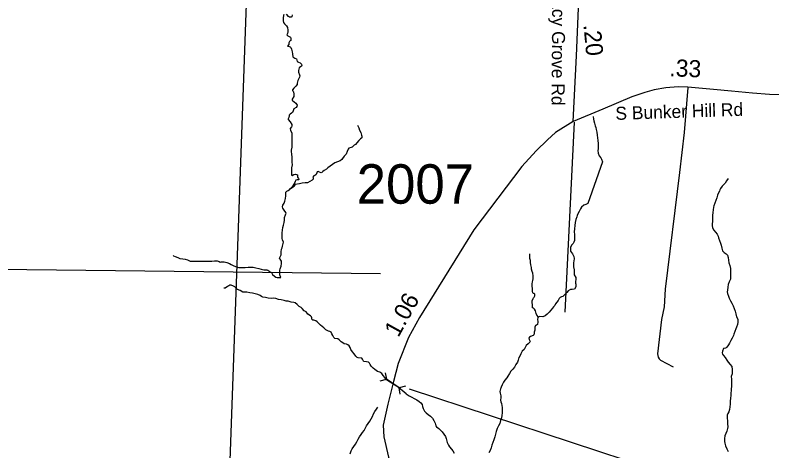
# Model space of a CAD drawing. Extents: x 1662474 to 1856135, y 779280 to 917889.
# Drawn here: x 1690811 to 1696332, y 849543 to 852722 of the extents above; entities that cross this region are included whole.
import ezdxf

# ---------------------------------------------------------------- set-up
doc = ezdxf.new("R2010")
doc.units = 0
for name, color, linetype in [('Cogo Default Point CELL', 7, 'Continuous'), ('Exist Boundary Political CountyLine', 7, 'Continuous'), ('Exist Hydrographic Creek Single Shore', 7, 'Continuous'), ('Exist Road Non-System Type 51', 7, 'Continuous'), ('Exist Road Secondary Structure Pipe CELL', 7, 'Continuous'), ('Exist Road Secondary Type 51 Attributed', 7, 'Continuous'), ('Exist Road Secondary Type 51 Label', 7, 'Continuous'), ('Map Preparation Longitude Latitude Lines', 7, 'Continuous'), ('Prop DGN Element Guardrail', 7, 'Continuous'), ('Prop Horizontal Alignment', 7, 'Continuous')]:
    doc.layers.add(name, color=color, linetype=linetype)

msp = doc.modelspace()

# ---------------------------------------------------------------- linework, layer by layer
at = {"layer": 'Exist Boundary Political CountyLine'}
msp.add_lwpolyline([(1693532.8, 878638.3), (1693519.9, 877349.9), (1693492, 876609.6), (1693453.8, 875667.6), (1693430.2, 875135.3), (1693375.3, 874115.3), (1693330.7, 873313.6), (1693283.8, 872475.6), (1693250.6, 871813.5), (1693208.1, 871017.3), (1693160.5, 870131.4), (1693122.4, 869369.3), (1693086.5, 868609.1), (1693046.7, 867715.1), (1693006.5, 866759), (1692985.5, 866061), (1692761.5, 860283.7), (1692552.7, 854372.1), (1692258.3, 846140.6), (1691699.3, 830912), (1691456.7, 824436.5)], dxfattribs=at)
at = {"layer": 'Exist Hydrographic Creek Single Shore'}
for points in [[(1692770.5, 852727.4), (1692767.9, 852720.8), (1692767.2, 852702.4), (1692766.2, 852681.2), (1692768.4, 852668.1), (1692775.8, 852658.1), (1692790.4, 852643.9), (1692797.2, 852633.4), (1692799.4, 852613.7), (1692800.9, 852601.4), (1692799, 852589.6), (1692792.5, 852578.6), (1692794.6, 852575.6), (1692801.4, 852571.7), (1692819.5, 852560.7), (1692822.6, 852553.1), (1692821.4, 852537.6), (1692817.1, 852533.7), (1692811.4, 852529.8), (1692808.8, 852521.3), (1692807.5, 852509.2), (1692798.8, 852496.9), (1692802.2, 852495.9), (1692816.9, 852492.2), (1692823.5, 852486.1), (1692826.6, 852473.8), (1692831.1, 852454.1), (1692835.2, 852439.7), (1692837.4, 852418.4), (1692852.1, 852409.2), (1692862.9, 852403.8), (1692866.5, 852393), (1692869.4, 852383.8), (1692877.8, 852378.8), (1692891.1, 852374.9), (1692899.6, 852364.1), (1692901.4, 852354.1), (1692899.6, 852350.2), (1692884.1, 852337.9), (1692878.6, 852317.7), (1692878.9, 852307.2), (1692886.2, 852287.5), (1692887.8, 852278.8), (1692886.2, 852269.9), (1692881.8, 852261), (1692874.1, 852244.7), (1692869.4, 852226.1), (1692867.9, 852215.8), (1692859.1, 852204.8), (1692844.5, 852190.1), (1692835, 852178.1), (1692835, 852171.8), (1692839, 852166.8), (1692842.9, 852161.5), (1692845, 852148.9), (1692843.1, 852128.2), (1692832.9, 852109.2), (1692832.6, 852102.4), (1692836.1, 852097.2), (1692846.6, 852089.6), (1692858.4, 852080.1), (1692864.6, 852073.3), (1692867.9, 852064.4), (1692867.2, 852056.2), (1692860.2, 852048.4), (1692844.5, 852037.6), (1692839, 852023.7)], [(1692832.9, 852725.2), (1692828.5, 852710.8), (1692824.5, 852706.9), (1692812.1, 852708.4), (1692804.9, 852713.2), (1692791.5, 852728.7)], [(1692839, 852023.7), (1692835.5, 852012.7), (1692828.2, 852006.7), (1692816.9, 852000.4), (1692810.9, 851993), (1692809.5, 851986.4), (1692806.6, 851975.7), (1692802.2, 851966.2), (1692803.2, 851959.7), (1692816.9, 851943.7), (1692828.5, 851925.3), (1692830.2, 851912.7), (1692828.2, 851907.4), (1692818.2, 851894.9), (1692820, 851880.7), (1692828.8, 851863.6), (1692829, 851843.9), (1692829.2, 851822.7), (1692829, 851800.9), (1692828.8, 851779.6), (1692828.5, 851758.6), (1692825, 851737.9), (1692825.2, 851727.4), (1692827.9, 851706.9), (1692828.5, 851685.2), (1692830.2, 851664.4), (1692830.5, 851650.5), (1692830.9, 851630.3), (1692827.6, 851609.1), (1692827.1, 851594.4), (1692827.6, 851572.6), (1692826.1, 851558.9), (1692826.1, 851553.7), (1692831.6, 851552.6), (1692844, 851559.9), (1692856.2, 851562.6), (1692870.8, 851556.1), (1692872, 851539), (1692878.9, 851529.8), (1692879.9, 851523.8), (1692877.2, 851521.1), (1692868.9, 851519.8), (1692859.4, 851518), (1692853.1, 851509.1), (1692851, 851502.2), (1692829.5, 851465.8), (1692813.2, 851448.9)], [(1695028.6, 851981.8), (1695031.8, 851962.1), (1695034.1, 851950.8), (1695038, 851933.4), (1695043.5, 851915.3), (1695047.2, 851902.8), (1695050.6, 851888.6), (1695055.4, 851867.6), (1695058.8, 851847.4), (1695061.1, 851826.9), (1695061.9, 851806.4), (1695065, 851786.8), (1695065.6, 851767.6), (1695064, 851746.6), (1695062.1, 851734.5), (1695064.2, 851715.6), (1695071.4, 851696.2), (1695084, 851680.7), (1695090.2, 851671.2), (1695097.1, 851651.1), (1694990.2, 851346.9), (1694975.2, 851341.4), (1694959.9, 851335.3), (1694943.8, 851321.7), (1694935.1, 851307.8), (1694926, 851289.9), (1694915.5, 851272.1), (1694911.5, 851260.5), (1694909.6, 851249.8), (1694902.9, 851230.3), (1694898.1, 851210.4), (1694897.6, 851208.6), (1694890.5, 851140.6), (1694891.6, 851120.6), (1694892.1, 851099.9), (1694891.4, 851078.6), (1694887.6, 851065.8), (1694883.5, 851056.6), (1694874, 851045.8), (1694861.9, 851028.8), (1694861.9, 851012), (1694863.8, 850999.1), (1694869.2, 850991.2), (1694877.9, 850979.9), (1694886.9, 850961.3), (1694889.8, 850947.1), (1694888.1, 850926.4), (1694884.8, 850917.2), (1694883.8, 850899.1), (1694885.5, 850884.9), (1694890, 850863.7), (1694889.2, 850843.8), (1694891, 850827.5), (1694901.5, 850808.8), (1694901.9, 850792.6), (1694898.6, 850779.2), (1694900.5, 850767.1), (1694902.9, 850758.2), (1694901.2, 850739.3), (1694893.4, 850722.2), (1694875, 850721.4), (1694864, 850719.6), (1694847.2, 850710.7), (1694836, 850699.1), (1694822.5, 850682.6), (1694807.6, 850670), (1694797.4, 850665.6), (1694787.9, 850662.6), (1694781.1, 850655.3), (1694773.5, 850641.1), (1694763.2, 850627.5), (1694752.5, 850614.6), (1694748.8, 850602.8), (1694740.1, 850593.6), (1694730.8, 850583.6), (1694720.5, 850569.2), (1694707.1, 850554.8), (1694692.1, 850539.3), (1694679.2, 850528.8), (1694660.1, 850520.1), (1694639.6, 850522.2), (1694632.2, 850520.7), (1694630.5, 850519.1)], [(1693309.2, 851918.8), (1693314.5, 851908.8), (1693317.9, 851900.1), (1693322.6, 851883.3), (1693332.9, 851866.5), (1693338.9, 851846.3), (1693341, 851838.2), (1693340, 851826.6), (1693329.5, 851818.8), (1693317.6, 851806.7), (1693304.2, 851790.9), (1693293, 851777.2), (1693284.6, 851774.4), (1693270.6, 851758.4), (1693262.8, 851755.5), (1693245.5, 851751.6), (1693241.5, 851745.5), (1693234, 851726.6), (1693225.2, 851707.4), (1693219.5, 851701.2), (1693211.6, 851692.2), (1693200.4, 851675.2), (1693195.6, 851669.7), (1693183, 851659.4), (1693163.4, 851652.4), (1693143.9, 851643.9), (1693126.9, 851632.4), (1693110.1, 851620.9), (1693093, 851608.2), (1693082.5, 851599.6), (1693065.5, 851587.5), (1693056, 851581.8), (1693048.1, 851574.1), (1693042.6, 851572.3), (1693030.8, 851575.4), (1693020.6, 851581.8), (1693015, 851579.9), (1693013.2, 851572.6), (1693008, 851559.7), (1693004.2, 851556.6), (1692997, 851553.4), (1692989.9, 851550.5), (1692983.2, 851540), (1692984.9, 851531.9), (1692986.1, 851524.8), (1692976.8, 851518), (1692961.2, 851509.1), (1692943.6, 851498.6), (1692926.9, 851498), (1692905.1, 851497.2), (1692884.6, 851492.5), (1692852.9, 851487.6), (1692847.6, 851472.3), (1692813.2, 851448.9)], [(1696013.5, 851530.6), (1696002.5, 851513.8), (1695991.2, 851497), (1695985.2, 851489.1), (1695970.8, 851473.6), (1695958.1, 851457.4), (1695953.5, 851447.1), (1695950.6, 851438.2), (1695940.1, 851420.1), (1695936.4, 851409.3), (1695930.1, 851389.4), (1695923.5, 851370.5), (1695915.1, 851351.1), (1695907.8, 851331.1), (1695906.2, 851322.2), (1695904.4, 851301.7), (1695901.5, 851281), (1695899.4, 851260.5), (1695898.4, 851240.3), (1695898.6, 851218.8), (1695897.5, 851197.2), (1695897.2, 851187.8), (1695899.6, 851170.5), (1695907.8, 851154.2), (1695921.1, 851138.8), (1695932.8, 851123.8), (1695940.1, 851109.3), (1695944.2, 851097.8), (1695949.8, 851078.4), (1695957.4, 851058.9), (1695962.9, 851043.2), (1695966.9, 851022.2), (1695971.5, 851003.1), (1695976, 850997.2), (1695984.1, 850990.4), (1695998.6, 850980.5), (1696007.8, 850971.3), (1696013.2, 850954.2), (1696016.1, 850934.6), (1696019.1, 850915.9), (1696024.9, 850894.7), (1696030.6, 850874.2), (1696031.4, 850854), (1696030.6, 850834), (1696031.4, 850813.8), (1696030.1, 850795.7), (1696021.4, 850776.8), (1696014.4, 850757.4), (1696011.5, 850736.1), (1696009.6, 850715.4), (1696007, 850703.1), (1696009.6, 850692.1), (1696016.8, 850672.4), (1696021.4, 850657.1), (1696030.6, 850638.5), (1696041.1, 850620.4), (1696050, 850601.5), (1696058.4, 850582.1), (1696063.6, 850561.6), (1696069.5, 850541.9), (1696075.5, 850521.7), (1696082.9, 850502.6), (1696083.9, 850483.1), (1696080.5, 850465.6), (1696073.9, 850445.9), (1696069.2, 850433.2), (1696061.6, 850413.9), (1696055.2, 850393.4), (1696051.4, 850384.4), (1696042.6, 850366.1), (1696033.8, 850347.2), (1696023.2, 850329.3), (1696015.4, 850315.7), (1696004.1, 850298.9), (1695998.1, 850293.9), (1695992.9, 850292.6), (1695980.2, 850290.2), (1695971.9, 850271.1), (1695969.8, 850257.9), (1695972.9, 850249), (1695979.1, 850239.6), (1695991.5, 850223.1), (1696002.8, 850205.4), (1696014.1, 850188.9), (1696028.2, 850171.9), (1696041.4, 850157.2), (1696042.1, 850136.2), (1696043.5, 850117), (1696042.1, 850105.8), (1696035.4, 850086.6), (1696037.8, 850066.4), (1696037.4, 850046.4), (1696038, 850025.2), (1696037.1, 850005.5), (1696036.6, 849999.9), (1696033.5, 849946.4), (1696030.4, 849926.2), (1696028, 849904.7), (1696027.8, 849884.5), (1696026.1, 849863.8)], [(1691964, 850968.1), (1691966.9, 850966.3), (1691978.6, 850961.9), (1691997.5, 850952.7), (1692012, 850947.7), (1692033.8, 850943.8), (1692051.1, 850942.2), (1692068.9, 850935.9), (1692088.4, 850927.4), (1692107.5, 850926.1), (1692128.8, 850926.4), (1692150, 850926.7), (1692171.2, 850926.7), (1692192.5, 850926.7), (1692213, 850927.2), (1692234, 850926.7), (1692244.8, 850927.2), (1692265.5, 850929.6), (1692285.5, 850928.5), (1692298.6, 850924.3), (1692306.1, 850920.9), (1692314.4, 850921.9), (1692335.6, 850922.5), (1692354.5, 850918), (1692374.4, 850910.9), (1692388, 850903.6), (1692406.1, 850893.6), (1692426.6, 850886.5), (1692443.1, 850879.9), (1692457.1, 850880.2), (1692470.2, 850881.2), (1692489.9, 850879.9), (1692510.6, 850883.1), (1692527.1, 850882.9), (1692546.9, 850882.6), (1692567.9, 850878.4), (1692588.9, 850873.7), (1692605.4, 850867.9), (1692626.4, 850864.8), (1692646.9, 850863.9), (1692655.2, 850861.3), (1692661.2, 850856.3), (1692667, 850851.9), (1692681.2, 850843.8), (1692689.6, 850829.3), (1692702.5, 850817), (1692714, 850810.1), (1692723.5, 850807.5), (1692749.5, 850807), (1692741.4, 850828.2), (1692741, 850841.1), (1692742.9, 850861.9), (1692744.5, 850870.8), (1692751, 850890.2), (1692753.6, 850910.9), (1692755.2, 850928), (1692744, 850941.9), (1692740.5, 850946.9), (1692741, 850954.8), (1692750.8, 850973.6), (1692750.8, 850994.9), (1692754.8, 851014.6), (1692758.4, 851024.1), (1692761.5, 851035.9), (1692763.6, 851045.8), (1692767.9, 851066.3), (1692761.8, 851083.4), (1692760.2, 851093.6), (1692760, 851114.3), (1692760, 851132.7), (1692762, 851152.6), (1692763.6, 851172.9), (1692768.1, 851189.1), (1692774.4, 851210.1), (1692775.8, 851226.1), (1692776.5, 851246.3), (1692784.4, 851265.2), (1692788, 851277.6), (1692787, 851282.6), (1692774.1, 851298.8), (1692763.9, 851314.8), (1692762, 851324.3), (1692763.1, 851335.1), (1692773.4, 851350.6), (1692778.9, 851364.2), (1692782.8, 851383.3), (1692786.8, 851403.6), (1692786.2, 851424.3), (1692787, 851430.3), (1692793, 851437.9), (1692802.2, 851442.9), (1692813.2, 851448.9)], [(1694630.5, 850519.1), (1694617.9, 850533), (1694613.1, 850544.6), (1694607.4, 850564), (1694600.8, 850577.1), (1694594.2, 850583.1), (1694585, 850587.1), (1694585, 850606.2), (1694582.9, 850626.9), (1694582.9, 850637.2), (1694591.6, 850655.8), (1694593.8, 850660), (1694599, 850664.5), (1694602.9, 850675), (1694602.4, 850685.5), (1694596.9, 850689.9), (1694593.1, 850691), (1694587.6, 850696.5), (1694585.9, 850705.4), (1694585.5, 850725.6), (1694584, 850745.9), (1694583.5, 850762.4), (1694585.2, 850776.6), (1694587.9, 850786.5), (1694590.2, 850798.1), (1694590, 850818.8), (1694587.9, 850840.3), (1694584, 850851.9), (1694579.5, 850868.1), (1694577.6, 850881.6), (1694572.5, 850900.2), (1694572.1, 850918.2), (1694570.4, 850931.9), (1694566.9, 850947.1), (1694566.6, 850968.4), (1694566.4, 850981.2)], [(1693663, 849958.2), (1693609, 850006.2), (1693594, 850015.4), (1693520, 850061.9), (1693507.4, 850076.9), (1693495.4, 850093.9), (1693487, 850106.5), (1693472.2, 850116.8), (1693455.8, 850120.7), (1693445.8, 850128.8), (1693436, 850135.4), (1693422.9, 850145.6), (1693407.4, 850160.1), (1693401.1, 850173.9), (1693395.4, 850182.6), (1693388, 850189.4), (1693375.1, 850192.6), (1693355.8, 850194.2), (1693353.4, 850197.1), (1693346.2, 850213.1), (1693341.2, 850218.1), (1693334.5, 850219.9), (1693314, 850220.9), (1693307.1, 850223.6), (1693296.4, 850234.9), (1693283.8, 850251.6), (1693271.8, 850266.1), (1693259.1, 850283.4), (1693257.2, 850289.4), (1693255.8, 850297.9), (1693248.9, 850308.6), (1693239.2, 850317), (1693228.4, 850322), (1693211.9, 850323.6), (1693201.9, 850330.6), (1693190.1, 850338.2), (1693174.6, 850353.2), (1693164.4, 850359.2), (1693143.9, 850363.4), (1693136.9, 850371.1), (1693129.8, 850385.2), (1693121.4, 850397.8), (1693116.1, 850408.6), (1693106.9, 850413.3), (1693097.2, 850416.2), (1693078.6, 850425.1), (1693063.6, 850440.1), (1693050.8, 850450.3), (1693039.8, 850458.8), (1693030.2, 850470.8), (1693015.4, 850484.7), (1693005.1, 850491.2), (1692990.9, 850496.5), (1692982, 850497.1), (1692976, 850503.1), (1692974.9, 850513.1), (1692973.1, 850520.1), (1692964.9, 850527.5), (1692946.5, 850539.6), (1692941, 850547.4), (1692934.8, 850556.9), (1692919.8, 850563.7), (1692906.1, 850580.8), (1692897.2, 850588.6), (1692884.1, 850595.8), (1692869.1, 850610.9), (1692853.4, 850623.6), (1692844.2, 850625.6), (1692824, 850626.7), (1692804, 850634.1), (1692788.9, 850635.6), (1692772.5, 850640.1), (1692752.6, 850643.8), (1692732.6, 850647.4), (1692712.8, 850654), (1692698.8, 850656.1), (1692678.6, 850655.6), (1692657.9, 850656.4), (1692637.6, 850660.8), (1692617.8, 850663.7), (1692607.2, 850668.9), (1692597.8, 850675.5), (1692582.5, 850682.6), (1692562.1, 850688.6), (1692542.1, 850693.6), (1692522.4, 850697), (1692501.1, 850699.9), (1692479.9, 850699.9), (1692471, 850701.8), (1692452.6, 850711.8), (1692434, 850719.9), (1692427.1, 850725.4), (1692412.5, 850739.8), (1692404.4, 850745.6), (1692388, 850751.6), (1692377.2, 850751.4), (1692369.4, 850747.9), (1692360.5, 850742.4), (1692342.9, 850731.1), (1692333.8, 850729.1)], [(1694630.5, 850519.1), (1694623.9, 850513.8), (1694623.1, 850504.4), (1694623.9, 850483.9), (1694622.2, 850464.8), (1694613.9, 850461.1), (1694606.5, 850456.4), (1694602.6, 850445.6), (1694602.4, 850424.4), (1694598.1, 850408.9), (1694597.9, 850397.8), (1694594.8, 850389.4), (1694590, 850385.2), (1694570.6, 850378.1), (1694563.2, 850373.4), (1694558.8, 850366.3), (1694560.9, 850355.9), (1694568.2, 850341.9), (1694566.9, 850335.6), (1694555.1, 850324.4), (1694539.1, 850311.2), (1694534.1, 850301.2), (1694524.4, 850283.4), (1694510.8, 850269.8), (1694500, 850250.6), (1694493.8, 850234.6), (1694486.6, 850223.1), (1694482.1, 850203.4), (1694475.6, 850190.8), (1694464.6, 850172.9), (1694453.8, 850154.3), (1694442.2, 850138.8), (1694428.1, 850123.8), (1694418.1, 850106.8), (1694406.6, 850088.7), (1694399, 850074.5), (1694383.8, 850059.2), (1694374, 850044.1), (1694365.6, 850024.6), (1694357, 850007.8), (1694353.5, 849999.9), (1694352, 849996), (1694347.5, 849976.3), (1694349.6, 849963.8), (1694354.9, 849944.1), (1694354.6, 849932), (1694351.5, 849911.8), (1694353.5, 849900.8), (1694359.1, 849887.4), (1694364.6, 849859.8), (1694365.4, 849841.9), (1694364.9, 849821), (1694363.2, 849801.3), (1694359.6, 849783.9), (1694353, 849764), (1694346.8, 849743.6), (1694338.4, 849724.4), (1694328.9, 849705.2), (1694321.8, 849684.8), (1694316.2, 849664.3), (1694310.5, 849644.1), (1694303.8, 849624.4), (1694295.9, 849604.7), (1694290, 849584.8), (1694283.8, 849565.6), (1694276.1, 849545.9), (1694267, 849528.3)], [(1693663, 849958.2), (1693685.9, 849944.1), (1693704.5, 849935.1), (1693723.1, 849925.4), (1693741, 849914.1), (1693758.4, 849902.3), (1693770.1, 849892.6), (1693779.6, 849880.8), (1693783.2, 849867.7), (1693787.5, 849851.7), (1693797.6, 849833.3), (1693809, 849820.2), (1693825.5, 849807.9), (1693842.2, 849795.8), (1693856.2, 849781.9), (1693866.1, 849764), (1693874.6, 849744.9), (1693880.4, 849725.4), (1693886.1, 849718.4), (1693902.1, 849705.5), (1693915.2, 849694.5), (1693926, 849681.4), (1693938.4, 849665.1), (1693951.2, 849647.2), (1693956.5, 849632.2), (1693960.1, 849612.3), (1693963.2, 849602.9), (1693972.8, 849584), (1693981.1, 849571.6), (1693995, 849555.6), (1694004.5, 849543.8), (1694014, 849526.8)], [(1693256.2, 849522.1), (1693261.5, 849543.8), (1693268.9, 849557.8), (1693281.1, 849574), (1693294.2, 849590.8), (1693304.8, 849609.2), (1693314.8, 849627), (1693324.2, 849644.6), (1693335.8, 849663.2), (1693345, 849675.8), (1693356.8, 849691.9), (1693365.4, 849705.5), (1693374.6, 849724.4), (1693386.6, 849742), (1693398.8, 849758.5), (1693409.2, 849775.8), (1693417.9, 849793.9), (1693425.5, 849813.9), (1693436.2, 849830.7), (1693448.6, 849847.2), (1693457, 849860.6)], [(1696026.1, 849863.8), (1696022.8, 849843.6), (1696019.4, 849828.6), (1696012.2, 849814.4), (1696007.2, 849802.6), (1696007.2, 849782.1), (1696008, 849761.1), (1696009.6, 849739.9), (1696010.1, 849718.6), (1696008.2, 849704.9), (1696003, 849685.6), (1695997.5, 849670.6), (1695989.4, 849652.8), (1695986.5, 849632.2), (1695986.5, 849611.8), (1695988.1, 849598.9), (1695994.9, 849578.4), (1696003.4, 849558.5), (1696012.8, 849538.8)]]:
    msp.add_lwpolyline(points, dxfattribs=at)
at = {"layer": 'Exist Road Non-System Type 51'}
msp.add_line((1694890.4, 851941.2), (1694822.1, 850555.4), dxfattribs=at)
msp.add_lwpolyline([(1695719.5, 852195.5), (1695691.9, 851865.4), (1695659.6, 851575.1), (1695553.6, 850721.9), (1695545.5, 850593.8), (1695528.1, 850501.9), (1695497.6, 850249.9), (1695502.4, 850226.5), (1695510.6, 850213.2), (1695519.8, 850204.5), (1695612.4, 850155.2)], dxfattribs=at)
at = {"layer": 'Exist Road Secondary Structure Pipe CELL'}
for p, q in [((1693511.7, 850111.6), (1693519.7, 850065.4)), ((1693474, 850054.9), (1693519.7, 850065.4)), ((1693612.6, 850003.6), (1693519.7, 850065.4)), ((1693658.3, 850014), (1693612.6, 850003.6)), ((1693620.6, 849957.4), (1693612.6, 850003.6))]:
    msp.add_line(p, q, dxfattribs=at)
at = {"layer": 'Exist Road Secondary Type 51 Attributed'}
for points in [[(1694881.5, 851945.6), (1694907.5, 852425), (1694922, 852772.2), (1694912.4, 852875.8), (1694890.7, 852979.5)], [(1696580.1, 852155.6), (1696485.6, 852140.3), (1696408.5, 852140.3), (1696315.1, 852143), (1696191.9, 852152.5), (1696038.9, 852167.4), (1695906.2, 852179.6), (1695718.1, 852197.2), (1695647.7, 852198.5), (1695558.3, 852193.1), (1695474.4, 852178.2), (1695405.4, 852157.9), (1695310.6, 852125.4), (1695099.4, 852036.1), (1694881.5, 851945.6)], [(1694881.5, 851945.6), (1694754.2, 851865.1), (1694695.3, 851813), (1694613.5, 851731.5), (1694508.9, 851617.2), (1694157.2, 851154.6), (1693761.1, 850515.2), (1693680.4, 850368.9), (1693604.7, 850179.7), (1693571, 850048.3), (1693529, 849883.6), (1693496.2, 849729.7), (1693500.5, 849645.6), (1693534, 849497.6), (1693630.2, 849136.3), (1693655.1, 848960.8), (1693648.8, 848682.1), (1693646.3, 848496.7), (1693645, 848422.3), (1693708.7, 847942.8), (1693736.6, 847790.8), (1693747.6, 847598.2), (1693696.3, 846809.9)]]:
    msp.add_lwpolyline(points, dxfattribs=at)
at = {"layer": 'Map Preparation Longitude Latitude Lines'}
msp.add_line((1688176.1, 850893.8), (1693476.1, 850838.2), dxfattribs=at)
at = {"layer": 'Prop Horizontal Alignment'}
msp.add_line((1693686.5, 849994.5), (1695749, 849317.6), dxfattribs=at)

# ---------------------------------------------------------------- texts
at = {"layer": 'Cogo Default Point CELL'}
msp.add_text('2007', height=288, dxfattribs=at).set_placement((1693302.8, 851346.3))
at = {"layer": 'Exist Road Secondary Type 51 Label'}
for s, rotation, p in [('Macy Grove Rd', 269.6349, (1694730.4, 852945)), ('S Bunker Hill Rd', 1.86, (1695192.3, 851957.6))]:
    msp.add_text(s, height=95, rotation=rotation, dxfattribs=at).set_placement(p)
at = {"layer": 'Prop DGN Element Guardrail'}
for s, rotation, p in [('.20', 275.3165, (1694957.5, 852651.3)), ('.33', 357.6751, (1695582.5, 852276.9)), ('1.06', 61.1036, (1693607.1, 850365.4))]:
    msp.add_text(s, height=125, rotation=rotation, dxfattribs=at).set_placement(p)

doc.saveas('drawing.dxf')
